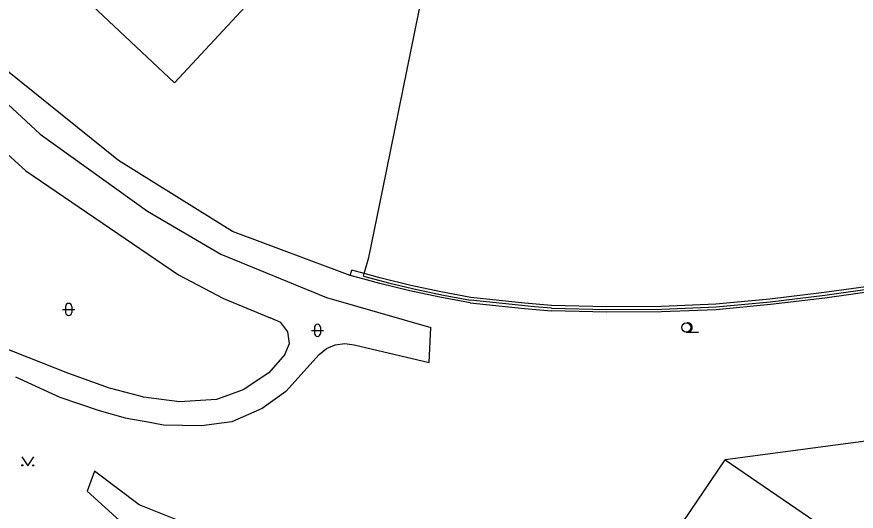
# Model space of a CAD drawing. Extents: x -600391 to -599491, y -1160176 to -1159402.
# Drawn here: x -599663.7 to -599594.5, y -1160104.4 to -1160063.7 of the extents above; entities that cross this region are included whole.
import ezdxf

# ---------------------------------------------------------------- set-up
doc = ezdxf.new("R2010")
doc.units = 0
for name, color, linetype in [('Level 11', 7, 'Continuous'), ('Level 14', 7, 'Continuous'), ('Level 36', 7, 'Continuous'), ('Level 51', 7, 'Continuous'), ('Level 7', 7, 'Continuous')]:
    doc.layers.add(name, color=color, linetype=linetype)

msp = doc.modelspace()

# ---------------------------------------------------------------- linework, layer by layer
at = {"layer": 'Level 11'}
for points in [[(-599628.52, -1160045.29), (-599650.71, -1160069.17)], [(-599687.21, -1160050.2), (-599682.42, -1160054.48), (-599671.37, -1160064.57), (-599661.79, -1160073.4), (-599652.96, -1160079.73), (-599646.91, -1160083.26), (-599638.19, -1160086.85), (-599629.59, -1160089.3)], [(-599650.71, -1160069.17), (-599671.07, -1160050.06)], [(-599686.92, -1160054.65), (-599674.61, -1160065.88), (-599662.99, -1160076.42), (-599650.39, -1160084.97), (-599646.69, -1160086.91), (-599642.85, -1160088.52)], [(-599641.63, -1160091.54), (-599641.25, -1160090.64), (-599641.37, -1160089.68), (-599641.95, -1160088.9), (-599642.85, -1160088.52)], [(-599629.73, -1160092.18), (-599629.59, -1160089.3)], [(-599638.81, -1160091.54), (-599638.2, -1160091.04), (-599637.47, -1160090.73), (-599636.68, -1160090.62), (-599635.9, -1160090.74)], [(-599641.63, -1160091.54), (-599642.94, -1160093.05), (-599645.05, -1160094.44), (-599647.27, -1160095.24), (-599650.32, -1160095.44), (-599653.28, -1160095.04), (-599653.56, -1160094.966), (-599656.08, -1160094.3), (-599659.52, -1160093.08), (-599665.02, -1160090.91)], [(-599635.9, -1160090.74), (-599629.73, -1160092.18)], [(-599638.81, -1160091.54), (-599641.54, -1160094.59), (-599643.51, -1160095.98), (-599645.99, -1160097.07), (-599646.62, -1160097.16)], [(-599653.07, -1160097.09), (-599654.338, -1160096.858), (-599654.76, -1160096.78), (-599656.9, -1160096.16), (-599660.15, -1160095.07), (-599663.8, -1160093.41)], [(-599646.62, -1160097.16), (-599648.49, -1160097.41), (-599651.63, -1160097.35), (-599653.07, -1160097.09)]]:
    msp.add_lwpolyline(points, dxfattribs=at)
at = {"layer": 'Level 14'}
msp.add_lwpolyline([(-599640.69, -1160108.09), (-599646.04, -1160107.95), (-599649.38, -1160105.61), (-599653.64, -1160103.91), (-599657.33, -1160101.13), (-599657.93, -1160102.79), (-599654.39, -1160106), (-599650.3, -1160108.19), (-599647.19, -1160110.01), (-599640.69, -1160108.09)], dxfattribs=at)
at = {"layer": 'Level 36'}
for p, q in [((-599659.946, -1160087.826), (-599658.946, -1160087.826)), ((-599659.696, -1160087.576), (-599659.696, -1160088.076)), ((-599659.196, -1160087.576), (-599659.196, -1160088.076)), ((-599639.436, -1160089.546), (-599638.436, -1160089.546)), ((-599639.186, -1160089.296), (-599639.186, -1160089.796)), ((-599638.686, -1160089.296), (-599638.686, -1160089.796)), ((-599608.54, -1160089.685), (-599607.54, -1160089.685))]:
    msp.add_line(p, q, dxfattribs=at)
msp.add_lwpolyline([(-599663.32, -1160099.96), (-599662.82, -1160100.71), (-599662.32, -1160099.96)], dxfattribs=at)
for centre, radius in [((-599608.54, -1160089.31), 0.375), ((-599663.27, -1160100.66), 0.05), ((-599662.371, -1160100.66), 0.05)]:
    msp.add_circle(centre, radius, dxfattribs=at)
for centre, radius, start, end in [((-599659.446, -1160087.576), 0.25, 0, 180), ((-599659.446, -1160088.076), 0.25, 180, 0), ((-599638.936, -1160089.296), 0.25, 0, 180), ((-599608.415, -1160089.31), 0.375, 260.40593, 99.59407), ((-599638.936, -1160089.796), 0.25, 180, 0)]:
    msp.add_arc(centre, radius, start, end, dxfattribs=at)
at = {"layer": 'Level 51'}
for points in [[(-599559.04, -1160094.06), (-599605.34, -1160100.2)], [(-599605.34, -1160100.2), (-599583.16, -1160115.36)]]:
    msp.add_lwpolyline(points, dxfattribs=at)
at = {"layer": 'Level 7'}
for points in [[(-599635.08, -1160084.87), (-599634.71, -1160083.54), (-599633.55, -1160077.91), (-599628.54, -1160053.32)], [(-599655.33, -1160075.55), (-599671.56, -1160062.54)], [(-599645.94, -1160081.4), (-599655.33, -1160075.55)], [(-599636.23, -1160085.02), (-599645.94, -1160081.4)], [(-599636.23, -1160085.02), (-599636.1, -1160084.59)], [(-599626.36, -1160087.28), (-599628.85, -1160086.82), (-599631.33, -1160086.29), (-599633.79, -1160085.69), (-599635.19, -1160085.31), (-599636.23, -1160085.02)], [(-599635.08, -1160084.87), (-599636.1, -1160084.59)], [(-599635.14, -1160085.09), (-599635.08, -1160084.87)], [(-599635.14, -1160085.09), (-599632.96, -1160085.67), (-599630.76, -1160086.19), (-599628.55, -1160086.65), (-599626.33, -1160087.06)], [(-599626.31, -1160086.83), (-599628.78, -1160086.38), (-599631.24, -1160085.85), (-599633.68, -1160085.25), (-599635.08, -1160084.87)], [(-599592.72, -1160085.82), (-599597.18, -1160086.44), (-599601.65, -1160086.97), (-599606.11, -1160087.4), (-599610.59, -1160087.58), (-599615.11, -1160087.6), (-599619.64, -1160087.5)], [(-599592.65, -1160086.26), (-599597.12, -1160086.89), (-599601.6, -1160087.42), (-599606.08, -1160087.85), (-599610.58, -1160088.03), (-599615.12, -1160088.05), (-599619.66, -1160087.95)], [(-599619.65, -1160087.73), (-599615.12, -1160087.83), (-599610.56, -1160087.8), (-599606.08, -1160087.62), (-599601.61, -1160087.19), (-599597.13, -1160086.66), (-599592.66, -1160086.03)], [(-599619.65, -1160087.73), (-599621.06, -1160087.61), (-599626.33, -1160087.06)], [(-599619.64, -1160087.5), (-599621.88, -1160087.3), (-599626.31, -1160086.83)], [(-599626.36, -1160087.28), (-599621.88, -1160087.75), (-599619.66, -1160087.95)], [(-599614.62, -1160113.89), (-599605.34, -1160100.2)]]:
    msp.add_lwpolyline(points, dxfattribs=at)

doc.saveas('drawing.dxf')
